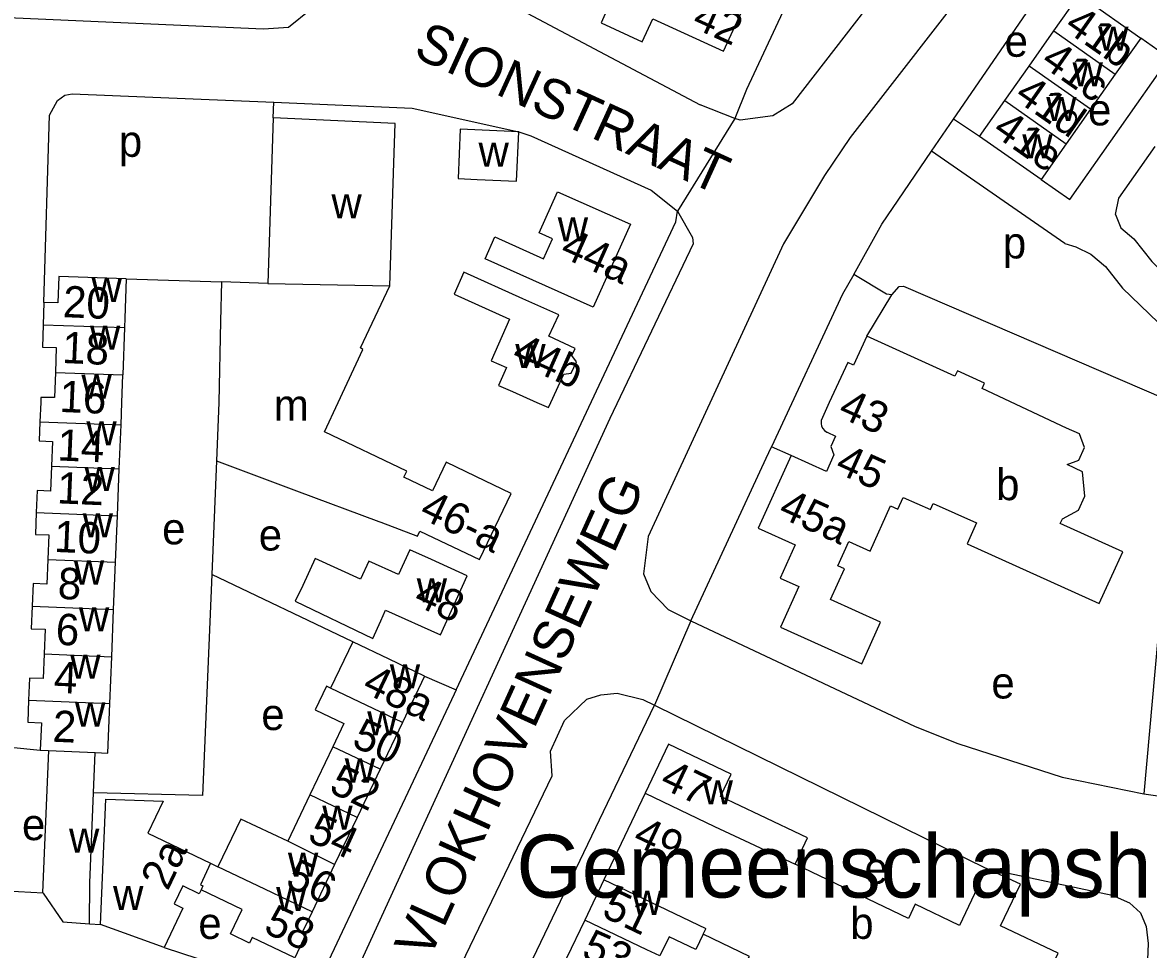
# Model space of a CAD drawing. Extents: x 159675 to 162108, y 386471 to 388472.
# Drawn here: x 161591.7 to 161735.1, y 386930.3 to 387048.4 of the extents above; entities that cross this region are included whole.
import ezdxf

# ---------------------------------------------------------------- set-up
doc = ezdxf.new("R2010")
doc.units = 0
for name, color, linetype in [('BLT_Basislijn', 7, 'Continuous'), ('BLT_Bebouwing', 7, 'Continuous'), ('BLT_Bebouwing_beschrifting', 7, 'Continuous'), ('BLT_Centroide', 7, 'Continuous'), ('BLT_Huisnummer', 7, 'Continuous'), ('BLT_Huisnummer_ tussenligend', 7, 'Continuous'), ('BLT_Huisnummer_reeks', 7, 'Continuous'), ('BLT_Onderverdeling_panden', 7, 'Continuous'), ('BLT_Straatnaam', 7, 'Continuous'), ('BLT_Vlakafsluiter', 7, 'Continuous')]:
    doc.layers.add(name, color=color, linetype=linetype)

msp = doc.modelspace()

# ---------------------------------------------------------------- linework, layer by layer
at = {"layer": 'BLT_Basislijn'}
for p, q in [((161710.31, 387036.06), (161722.8, 387054.29)), ((161656.03, 387049.56), (161678.04, 387037.88)), ((161737.77, 387043.84), (161734.15, 387046.41)), ((161725.12, 387025.86), (161737.77, 387043.84)), ((161623.69, 387036.25), (161623.77, 387038.23)), ((161682.45, 387036.15), (161678.04, 387037.88)), ((161707.52, 387032), (161710.31, 387036.06)), ((161713.61, 387033.86), (161710.31, 387036.06)), ((161724.5, 387020.23), (161707.52, 387032)), ((161721.48, 387028.41), (161725.12, 387025.86)), ((161604.95, 387015.75), (161617.09, 387015.35)), ((161699.26, 387008.45), (161702.46, 387013.69)), ((161689.62, 386993.25), (161687.13, 386994.35)), ((161616.47, 386992.55), (161615.86, 386978.1)), ((161633.81, 386969.52), (161615.86, 386978.1)), ((161642.96, 386965.16), (161646.99, 386963.4)), ((161654.55, 386924.59), (161672.23, 386961.43)), ((161600.26, 386933.62), (161601.66, 386933.51)), ((161609.77, 386930.61), (161628.64, 386924.46))]:
    msp.add_line(p, q, dxfattribs=at)
for points in [[(161801.27, 387169.81), (161800.43, 387169.93), (161795.24, 387168.88), (161790.78, 387165.49), (161788.71, 387161.83), (161788.01, 387157.59), (161784.99, 387149.22), (161778.79, 387138.71), (161748.66, 387100), (161697.17, 387033.75), (161693.9, 387028.9), (161688.64, 387020.21), (161671.44, 386982.93), (161670.81, 386978.17), (161671.76, 386975.94), (161673.99, 386973.62), (161676.85, 386972.2)], [(161700.6, 387075.45), (161683.93, 387039.84), (161682.45, 387036.15)], [(161718.01, 387074.51), (161689.76, 387038.04), (161687.32, 387036.49), (161683.14, 387035.95), (161682.45, 387036.15)], [(161565.23, 387059.65), (161565, 387050.13), (161622.43, 387047.56), (161625.62, 387047.78), (161628.48, 387050.07), (161629.16, 387052.12)], [(161594.48, 387012.73), (161595.2, 387036.58), (161596.19, 387038.46), (161597.15, 387039.12), (161598.06, 387039.32), (161623.77, 387038.23)], [(161623.77, 387038.23), (161641.39, 387037.49), (161654.94, 387034.45)], [(161654.94, 387034.45), (161656.48, 387033.97), (161671.81, 387027.04), (161675.16, 387024.34)], [(161697.62, 387016.31), (161701.17, 387022.72), (161707.52, 387032)], [(161730.93, 387023.94), (161731.35, 387026.03), (161735.97, 387032.6)], [(161675.16, 387024.34), (161677.06, 387020.99), (161677.14, 387020.19), (161666.54, 386997.97), (161634.66, 386928.43), (161634.66, 386926.38), (161632.27, 386924.51), (161629.52, 386924.17), (161628.64, 386924.46)], [(161646.99, 386963.4), (161674.93, 387023), (161675.16, 387024.34)], [(161730.93, 387023.94), (161731.61, 387022.22), (161733.26, 387020.84), (161735.56, 387017.93), (161740.1, 387013.54), (161742.53, 387012.86)], [(161724.5, 387020.23), (161725.9, 387019.81), (161727.79, 387018.89), (161729.66, 387017.33), (161731.84, 387014.57), (161737.53, 387009.06), (161740.59, 387008.21)], [(161697.62, 387016.31), (161696.19, 387013.78), (161687.13, 386994.35)], [(161702.46, 387013.69), (161701.77, 387013.77), (161697.62, 387016.31)], [(161702.46, 387013.69), (161703.37, 387014.75), (161703.93, 387014.79), (161737.34, 387000.42)], [(161744.44, 386997.37), (161744.37, 386996.64), (161737.41, 386981.8), (161734.55, 386950.18)], [(161676.85, 386972.2), (161686.46, 386992.92), (161687.13, 386994.35)], [(161615.86, 386978.1), (161614.68, 386949.95), (161600.78, 386950.3)], [(161676.85, 386972.2), (161705.42, 386958.74), (161710.84, 386956.58), (161724.15, 386952.3), (161734.55, 386950.18)], [(161646.99, 386963.4), (161646.74, 386962.86), (161628.64, 386924.46)], [(161594.21, 386846.98), (161594.12, 386850.4), (161594.76, 386851.36), (161599.09, 386854.54), (161602.44, 386857.55), (161612.05, 386868.3), (161619.92, 386879.5), (161638.32, 386909.05), (161659.18, 386952.44), (161658.97, 386955.59), (161660.77, 386959.48), (161663.6, 386962.22), (161665.41, 386962.76), (161667.46, 386962.97), (161670.74, 386962.18), (161672.23, 386961.43)], [(161672.23, 386961.43), (161714.53, 386940.63)], [(161594.36, 386937.51), (161589.67, 386937.78), (161590.22, 386956.1), (161594.01, 386955.71)], [(161734.55, 386950.18), (161744.05, 386948.78), (161782.78, 386944.71)], [(161714.53, 386940.63), (161730.51, 386937.26), (161732.73, 386936.29), (161734.11, 386935.02), (161734.83, 386933.28), (161735.09, 386931.11), (161734.63, 386919.69)]]:
    msp.add_lwpolyline(points, dxfattribs=at)
at = {"layer": 'BLT_Bebouwing'}
for p, q in [((161723.08, 387047.31), (161726.33, 387051.93)), ((161726.33, 387051.93), (161734.15, 387046.41)), ((161719.94, 387042.84), (161723.08, 387047.31)), ((161734.15, 387046.41), (161730.91, 387041.8)), ((161716.84, 387038.44), (161719.94, 387042.84)), ((161730.91, 387041.8), (161727.76, 387037.33)), ((161713.61, 387033.86), (161716.84, 387038.44)), ((161727.76, 387037.33), (161724.66, 387032.93)), ((161654.94, 387034.45), (161647.5, 387034.8)), ((161721.48, 387028.41), (161713.61, 387033.86)), ((161724.66, 387032.93), (161721.48, 387028.41)), ((161594.48, 387012.73), (161594.39, 387009.89)), ((161604.74, 387009.55), (161604.53, 387003.53)), ((161604.07, 386991.53), (161604.3, 386997.14)), ((161616.47, 386992.55), (161626.62, 386988.75)), ((161603.83, 386985.58), (161604.07, 386991.53)), ((161626.62, 386988.75), (161637.14, 386984.82)), ((161603.59, 386979.65), (161603.83, 386985.58)), ((161603.35, 386973.64), (161603.59, 386979.65)), ((161603.11, 386967.62), (161603.35, 386973.64)), ((161633.81, 386969.52), (161630.99, 386963.6)), ((161602.87, 386961.68), (161603.11, 386967.62)), ((161642.96, 386965.16), (161640.13, 386959.23)), ((161640.13, 386959.23), (161637.29, 386953.28)), ((161631.27, 386956.15), (161628.34, 386950.02)), ((161594.01, 386955.71), (161595.04, 386955.67)), ((161595.04, 386955.67), (161594.31, 386937.59)), ((161600.78, 386950.3), (161600.99, 386955.41)), ((161637.29, 386953.28), (161634.36, 386947.15)), ((161671.04, 386950.23), (161665.78, 386939.19)), ((161628.34, 386950.02), (161625.53, 386944.13)), ((161634.36, 386947.15), (161631.5, 386941.15)), ((161615.7, 386941.32), (161616.64, 386940.87)), ((161631.5, 386941.15), (161628.63, 386935.14)), ((161704.57, 386934.3), (161690.13, 386941.19)), ((161665.78, 386939.19), (161663.35, 386934.09)), ((161594.31, 386937.59), (161594.36, 386937.51)), ((161609.77, 386930.61), (161601.66, 386933.51)), ((161663.35, 386934.09), (161661.03, 386929.23))]:
    msp.add_line(p, q, dxfattribs=at)
for points in [[(161681.04, 387044.74), (161683.48, 387050.1), (161670.63, 387055.95), (161669.44, 387053.33), (161667.96, 387053.99), (161665.43, 387048.33), (161670.68, 387045.94), (161672, 387048.85), (161681.04, 387044.74)], [(161623.69, 387036.25), (161622.99, 387015.15)], [(161638.51, 387014.85), (161639.03, 387030.53), (161639.19, 387035.53), (161623.69, 387036.25)], [(161647.5, 387034.8), (161647.21, 387028.5), (161649.66, 387028.41), (161654.65, 387028.18), (161654.94, 387034.45)], [(161650.65, 387018.3), (161651.9, 387021.09), (161658.11, 387018.3), (161659.24, 387020.82), (161657.54, 387021.58), (161659.9, 387026.84), (161669.16, 387022.69), (161664.42, 387012.12), (161650.65, 387018.3)], [(161657.24, 387000), (161658.74, 386999.34), (161659.04, 387000), (161660.69, 387003.62), (161661.62, 387003.71), (161662.29, 387005.17), (161661.72, 387005.98), (161662.14, 387006.88), (161658.77, 387008.42), (161660.03, 387011.17), (161655.46, 387013.21), (161647.97, 387016.58), (161646.72, 387013.79), (161653.78, 387010.62), (161651.45, 387005.32), (161653.4, 387004.47), (161652.38, 387002.15), (161654.14, 387001.38), (161657.24, 387000)], [(161604.95, 387015.75), (161596.37, 387016.03), (161596.25, 387012.67), (161594.48, 387012.73)], [(161604.95, 387015.75), (161604.78, 387010.75), (161604.74, 387009.55)], [(161617.09, 387015.35), (161616.97, 387010.35), (161616.73, 387000), (161616.47, 386992.55)], [(161622.99, 387015.15), (161617.09, 387015.35)], [(161630.21, 386996.25), (161631.95, 387000), (161635.07, 387006.76), (161634.79, 387006.94), (161638.51, 387014.85)], [(161594.39, 387009.89), (161594.3, 387007.05), (161596.04, 387006.99), (161595.93, 387003.81)], [(161689.62, 386993.25), (161685.43, 386984), (161690.16, 386981.86), (161688.25, 386977.64), (161690.61, 386976.57), (161688.26, 386971.4), (161698.63, 386966.7), (161701.03, 386972.01), (161694.66, 386974.89), (161696.43, 386978.81), (161695.59, 386979.19), (161696.99, 386982.28), (161699.69, 386981.06), (161702.3, 386986.83), (161703.24, 386986.4), (161703.92, 386987.91), (161707.37, 386986.35), (161707.73, 386987.14), (161713.23, 386984.65), (161712.03, 386982), (161728.88, 386974.38), (161730.94, 386978.93), (161731.86, 386980.97), (161723.91, 386984.57), (161724.18, 386985.18), (161726.22, 386986.28), (161727.05, 386988.08), (161726.74, 386991.15), (161724.78, 386992.1), (161726.26, 386992.65), (161727, 386994.28), (161726.35, 386996.01), (161724.72, 386996.74), (161713.95, 387001.77), (161714.26, 387002.44), (161710.8, 387004.01), (161710.5, 387003.35), (161699.26, 387008.45)], [(161699.26, 387008.45), (161697.57, 387004.73), (161696.84, 387005.07), (161694.49, 387000), (161693.44, 386997.69)], [(161595.93, 387003.81), (161595.83, 387000.63), (161594.09, 387000.62), (161594.07, 387000), (161593.97, 386997.55)], [(161604.3, 386997.14), (161604.41, 387000), (161604.53, 387003.53)], [(161593.97, 386997.55), (161593.87, 386995.11), (161595.58, 386995.04), (161595.45, 386991.88)], [(161693.44, 386997.69), (161693.44, 386997.34), (161693.52, 386997), (161693.68, 386996.69), (161693.9, 386996.42), (161694.18, 386996.21), (161694.21, 386996.2)], [(161637.14, 386984.82), (161637.36, 386984.74), (161642.04, 386982.98), (161642.34, 386983.61), (161649.94, 386979.98), (161653.98, 386988.42), (161649.5, 386990.57), (161645.71, 386992.38), (161643.96, 386988.75), (161640.32, 386990.49), (161640.68, 386991.24), (161630.21, 386996.25)], [(161694.21, 386996.2), (161695.29, 386995.71), (161694.69, 386994.37), (161695.08, 386993.32), (161694.13, 386991.21), (161689.62, 386993.25)], [(161595.45, 386991.88), (161595.33, 386988.72), (161593.62, 386988.79), (161593.5, 386985.99)], [(161593.5, 386985.99), (161593.39, 386983.2), (161595.1, 386983.13), (161594.97, 386980)], [(161643.83, 386979.98), (161641.08, 386981.23), (161639.64, 386978.07), (161635.85, 386979.79), (161634.81, 386977.5), (161629, 386980.14), (161627.43, 386976.71), (161626.46, 386974.71), (161636.35, 386969.94), (161637.37, 386972.19), (161637.99, 386973.56), (161644.96, 386970.39), (161648.38, 386977.91), (161643.83, 386979.98)], [(161594.97, 386980), (161594.85, 386976.87), (161593.11, 386976.94), (161592.99, 386974.06)], [(161592.99, 386974.06), (161592.87, 386971.18), (161594.63, 386971.11), (161594.5, 386967.97)], [(161642.96, 386965.16), (161638.45, 386967.31), (161633.81, 386969.52)], [(161594.5, 386967.97), (161594.38, 386964.83), (161592.64, 386964.9), (161592.53, 386962.09)], [(161630.99, 386963.6), (161630.45, 386963.85), (161629.03, 386960.87), (161632.68, 386959.12), (161631.27, 386956.15)], [(161592.53, 386962.09), (161592.42, 386959.29), (161594.15, 386959.22), (161594.01, 386955.71)], [(161600.99, 386955.41), (161602.61, 386955.35), (161602.87, 386961.68)], [(161685.65, 386947.43), (161680.65, 386949.82), (161682, 386952.65), (161674.01, 386956.47), (161671.04, 386950.23)], [(161600.26, 386933.62), (161600.32, 386938.81), (161600.78, 386950.3)], [(161601.66, 386933.51), (161602.38, 386949.47), (161609.65, 386949.23), (161607.69, 386945.14), (161615.7, 386941.32)], [(161690.13, 386941.19), (161691.73, 386944.54), (161685.65, 386947.43)], [(161625.53, 386944.13), (161619.54, 386946.94), (161616.64, 386940.87)], [(161714.53, 386940.63), (161711.08, 386933.4), (161705.43, 386936.1), (161704.57, 386934.3)], [(161716.31, 386933.35), (161718.83, 386938.64), (161714.53, 386940.63)], [(161594.36, 386937.51), (161596.88, 386933.85), (161600.26, 386933.62)], [(161614.48, 386937.93), (161614.24, 386937.44), (161612.17, 386938.43), (161611.08, 386936.14), (161612.16, 386935.62), (161609.77, 386930.61)], [(161628.63, 386935.14), (161627.38, 386932.51), (161627.85, 386932.28), (161626.41, 386929.27), (161620.98, 386931.86), (161620.65, 386931.15), (161618.23, 386932.31), (161619.72, 386935.43), (161614.48, 386937.93)], [(161721.83, 386926.05), (161723.64, 386929.85), (161716.31, 386933.35)], [(161678.41, 386932.27), (161677.49, 386930.34), (161674.1, 386931.96), (161672.93, 386929.54), (161671.27, 386930.3)], [(161690.05, 386926.47), (161684.22, 386929.25), (161684.31, 386929.46), (161678.41, 386932.27)]]:
    msp.add_lwpolyline(points, dxfattribs=at)
at = {"layer": 'BLT_Onderverdeling_panden'}
for p, q in [((161723.08, 387047.31), (161730.91, 387041.8)), ((161727.76, 387037.33), (161719.94, 387042.84)), ((161716.84, 387038.44), (161724.66, 387032.93)), ((161622.99, 387015.15), (161638.51, 387014.85)), ((161594.39, 387009.89), (161604.74, 387009.55)), ((161595.93, 387003.81), (161604.53, 387003.53)), ((161593.97, 386997.55), (161604.3, 386997.14)), ((161595.45, 386991.88), (161604.07, 386991.53)), ((161593.5, 386985.99), (161603.83, 386985.58)), ((161594.97, 386980), (161603.59, 386979.65)), ((161592.99, 386974.06), (161603.35, 386973.64)), ((161594.5, 386967.97), (161603.11, 386967.62)), ((161640.13, 386959.23), (161630.99, 386963.6)), ((161592.53, 386962.09), (161602.87, 386961.68)), ((161637.29, 386953.28), (161631.27, 386956.15)), ((161595.04, 386955.67), (161600.99, 386955.41)), ((161671.04, 386950.23), (161679.88, 386946.02)), ((161634.36, 386947.15), (161628.34, 386950.02)), ((161679.88, 386946.02), (161690.13, 386941.19)), ((161631.5, 386941.15), (161625.53, 386944.13)), ((161678.8, 386932.98), (161665.78, 386939.19)), ((161671.27, 386930.3), (161663.35, 386934.09))]:
    msp.add_line(p, q, dxfattribs=at)
for points in [[(161615.7, 386941.32), (161614.4, 386938.59), (161614.71, 386938.44), (161614.48, 386937.93)], [(161628.63, 386935.14), (161622.61, 386938.02), (161616.64, 386940.87)], [(161678.41, 386932.27), (161678.79, 386932.98)]]:
    msp.add_lwpolyline(points, dxfattribs=at)
at = {"layer": 'BLT_Vlakafsluiter'}
for p, q in [((161682.45, 387036.15), (161675.16, 387024.34)), ((161676.85, 386972.2), (161672.23, 386961.43))]:
    msp.add_line(p, q, dxfattribs=at)

# ---------------------------------------------------------------- texts
at = {"layer": 'BLT_Bebouwing_beschrifting'}
msp.add_text('Gemeenschapshuis', height=8, dxfattribs=at).set_placement((161654.65, 386936.95))
at = {"layer": 'BLT_Centroide'}
for s, p in [('w', (161728.73, 387044.8)), ('e', (161716.82, 387044.02)), ('w', (161725.47, 387040.25)), ('w', (161722.11, 387035.84)), ('e', (161727.44, 387035.28)), ('p', (161604.02, 387031.28)), ('w', (161719.07, 387031.07)), ('w', (161649.82, 387030.01)), ('w', (161631.09, 387023.45)), ('w', (161659.91, 387020.5)), ('p', (161716.59, 387018.34)), ('w', (161600.55, 387012.78)), ('w', (161600.34, 387006.72)), ('w', (161654.5, 387004.38)), ('w', (161599.25, 387000.47)), ('m', (161623.75, 386997.66)), ('w', (161599.88, 386994.53)), ('w', (161599.64, 386988.72)), ('b', (161715.73, 386987.56)), ('w', (161599.41, 386982.81)), ('e', (161609.53, 386981.93)), ('e', (161621.83, 386981.14)), ('w', (161598.28, 386976.81)), ('w', (161641.95, 386974.55)), ('w', (161598.93, 386970.84)), ('w', (161597.82, 386964.81)), ('w', (161638.52, 386963.59)), ('e', (161715.13, 386962.3)), ('w', (161598.44, 386958.72)), ('e', (161622.16, 386958.28)), ('w', (161635.65, 386957.59)), ('w', (161632.79, 386951.59)), ('w', (161678.36, 386948.81)), ('e', (161591.68, 386944.26)), ('w', (161629.92, 386945.59)), ('w', (161597.67, 386942.67)), ('w', (161625.55, 386939.59)), ('e', (161698.97, 386938.69)), ('w', (161603.28, 386935.35)), ('w', (161624.05, 386935.22)), ('w', (161669.38, 386934.75)), ('b', (161697.16, 386931.69)), ('e', (161614.14, 386931.68))]:
    msp.add_text(s, height=4, dxfattribs=at).set_placement(p)
at = {"layer": 'BLT_Huisnummer'}
for s, rotation, p in [('42', 335.5611, (161676.83, 387047.84)), ('41b', 325.0137, (161724.25, 387047.52)), ('41c', 325.0137, (161721.25, 387043.02)), ('41d', 325.0137, (161717.91, 387038.67)), ('41e', 325.0137, (161715.09, 387034.24)), ('44a', 335.8252, (161660.03, 387018.65)), ('20', 357.518, (161596.84, 387010.87)), ('44b', 336.0666, (161653.87, 387005.28)), ('14', 357.518, (161596.14, 386992.62)), ('10', 357.518, (161595.72, 386980.97)), ('48', 335.5542, (161641.38, 386974.32)), ('6', 357.518, (161595.92, 386969.15)), ('48a', 334.4831, (161634.83, 386963.2)), ('2', 357.518, (161595.53, 386956.8)), ('52', 334.4868, (161630.61, 386950.46)), ('47', 334.5205, (161672.74, 386951.07)), ('49', 334.5205, (161669.27, 386943.82)), ('2a', 64.4813, (161610.25, 386937.7)), ('51', 334.4713, (161665.34, 386934.63)), ('58', 334.4744, (161622.28, 386932.61))]:
    msp.add_text(s, height=4, rotation=rotation, dxfattribs=at).set_placement(p)
at = {"layer": 'BLT_Huisnummer_ tussenligend'}
for s, rotation, p in [('18', 357.518, (161596.74, 387005.03)), ('16', 357.518, (161596.4, 386998.8)), ('12', 357.518, (161596.09, 386987.16)), ('8', 357.518, (161596.18, 386975)), ('4', 357.518, (161595.68, 386963.03)), ('50', 335.5542, (161633.51, 386956.29)), ('54', 335.5542, (161627.86, 386944.24)), ('56', 335.5542, (161625.07, 386938.42)), ('53', 336.0424, (161662.76, 386929.4))]:
    msp.add_text(s, height=4, rotation=rotation, dxfattribs=at).set_placement(p)
at = {"layer": 'BLT_Huisnummer_reeks'}
for s, rotation, p in [('43', 335.6441, (161695.43, 386998.27)), ('45', 335.6488, (161695.05, 386991.21)), ('46-a', 334.4203, (161642.11, 386985.4)), ('45a', 335.6474, (161687.81, 386985.52))]:
    msp.add_text(s, height=4, rotation=rotation, dxfattribs=at).set_placement(p)
at = {"layer": 'BLT_Straatnaam'}
for s, rotation, p in [('SIONSTRAAT', 335.4879, (161641.35, 387044.11)), ('VLOKHOVENSEWEG', 65.5586, (161643.52, 386928.88))]:
    msp.add_text(s, height=5, rotation=rotation, dxfattribs=at).set_placement(p)

doc.saveas('drawing.dxf')
